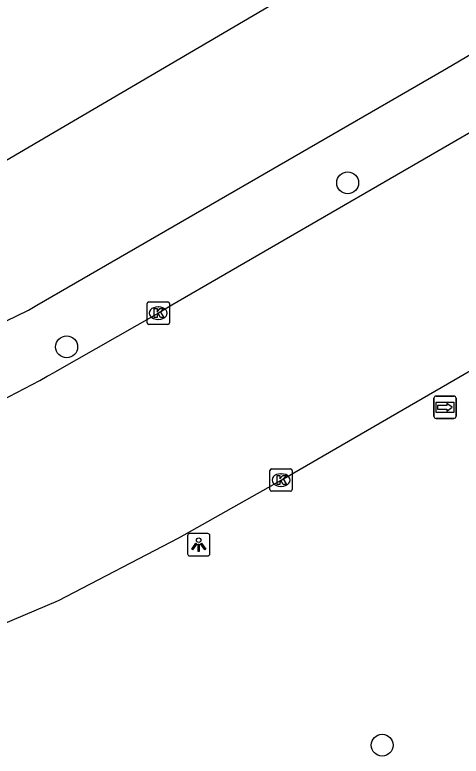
# Model space of a CAD drawing. Extents: x 157692 to 159670, y 381454 to 383289.
# Drawn here: x 159116.93 to 159136.85, y 382229.88 to 382262.95 of the extents above; entities that cross this region are included whole.
import ezdxf

# ---------------------------------------------------------------- set-up
doc = ezdxf.new("R2010")
doc.units = 0
for name, color, linetype in [('IMGEO_Boom', 7, 'Continuous'), ('IMGEO_Kolk', 7, 'Continuous'), ('IMGEO_Lichtpunt', 7, 'Continuous'), ('IMGEO_Pand', 7, 'Continuous'), ('IMGEO_Rijbaan_lokaal_open', 7, 'Continuous'), ('IMGEO_Voetpad_open', 7, 'Continuous'), ('IMGEO_Wegwijzer', 7, 'Continuous')]:
    doc.layers.add(name, color=color, linetype=linetype)

msp = doc.modelspace()

# ---------------------------------------------------------------- linework, layer by layer
at = {"layer": 'IMGEO_Boom'}
for centre in [(159131.786, 382255.456), (159119.24, 382248.14), (159133.326, 382230.374)]:
    msp.add_circle(centre, 0.489, dxfattribs=at)
at = {"layer": 'IMGEO_Kolk'}
for p, q in [((159122.832, 382249.22), (159122.832, 382250.072)), ((159122.907, 382250.146), (159123.759, 382250.146)), ((159123.32, 382249.926), (159123.345, 382249.926)), ((159123.833, 382250.072), (159123.833, 382249.22)), ((159123.343, 382249.366), (159123.318, 382249.366)), ((159123.759, 382249.146), (159122.907, 382249.146)), ((159128.387, 382242.7), (159129.239, 382242.7)), ((159128.312, 382241.774), (159128.312, 382242.626)), ((159128.8, 382242.48), (159128.825, 382242.48)), ((159129.313, 382242.626), (159129.313, 382241.774)), ((159129.239, 382241.7), (159128.387, 382241.7)), ((159128.823, 382241.92), (159128.798, 382241.92))]:
    msp.add_line(p, q, dxfattribs=at)
for points in [[(159122.832, 382249.22), (159122.832, 382250.072)], [(159122.907, 382250.146), (159123.759, 382250.146)], [(159123.833, 382250.072), (159123.833, 382249.22)], [(159123.153, 382249.846), (159123.276, 382249.846), (159123.276, 382249.695), (159123.406, 382249.846), (159123.57, 382249.846), (159123.424, 382249.695), (159123.577, 382249.446), (159123.425, 382249.446), (159123.34, 382249.61), (159123.276, 382249.543), (159123.276, 382249.446), (159123.153, 382249.446), (159123.153, 382249.846)], [(159123.759, 382249.146), (159122.907, 382249.146)], [(159128.387, 382242.7), (159129.239, 382242.7)], [(159128.312, 382241.774), (159128.312, 382242.626)], [(159128.633, 382242.4), (159128.756, 382242.4), (159128.756, 382242.249), (159128.886, 382242.4), (159129.05, 382242.4), (159128.904, 382242.249), (159129.057, 382242), (159128.905, 382242), (159128.82, 382242.164), (159128.756, 382242.097), (159128.756, 382242), (159128.633, 382242), (159128.633, 382242.4)], [(159129.313, 382242.626), (159129.313, 382241.774)], [(159129.239, 382241.7), (159128.387, 382241.7)]]:
    msp.add_lwpolyline(points, dxfattribs=at)
for centre, start, end in [((159122.909, 382250.07), 91.552, 178.448), ((159122.909, 382250.07), 91.552, 178.448), ((159123.757, 382250.07), 1.552, 88.448), ((159123.757, 382250.07), 1.552, 88.448), ((159122.909, 382249.222), 181.552, 268.448), ((159122.909, 382249.222), 181.552, 268.448), ((159123.757, 382249.222), 271.552, 358.448), ((159123.757, 382249.222), 271.552, 358.448), ((159128.389, 382242.624), 91.552, 178.448), ((159128.389, 382242.624), 91.552, 178.448), ((159129.237, 382242.624), 1.552, 88.448), ((159129.237, 382242.624), 1.552, 88.448), ((159128.389, 382241.776), 181.552, 268.448), ((159128.389, 382241.776), 181.552, 268.448), ((159129.237, 382241.776), 271.552, 358.448), ((159129.237, 382241.776), 271.552, 358.448)]:
    msp.add_arc(centre, 0.0765, start, end, dxfattribs=at)
for centre, major_axis, ratio, start_param, end_param in [((159123.319, 382249.646), (-0.387, 0.002), 0.722429, 4.712389, 7.853982), ((159123.344, 382249.646), (-0.39, 0.002), 0.717154, 1.570796, 4.712389), ((159128.799, 382242.2), (-0.387, 0.002), 0.722429, 4.712389, 7.853982), ((159128.824, 382242.2), (-0.39, 0.002), 0.717154, 1.570796, 4.712389)]:
    msp.add_ellipse(centre, major_axis=major_axis, ratio=ratio, start_param=start_param, end_param=end_param, dxfattribs=at)
at = {"layer": 'IMGEO_Lichtpunt'}
for p, q in [((159124.637, 382239.719), (159124.637, 382238.912)), ((159124.637, 382239.719), (159124.637, 382238.912)), ((159125.539, 382239.814), (159124.731, 382239.814)), ((159125.539, 382239.814), (159124.731, 382239.814)), ((159125.633, 382238.912), (159125.633, 382239.719)), ((159125.633, 382238.912), (159125.633, 382239.719)), ((159124.731, 382238.818), (159125.539, 382238.818)), ((159124.731, 382238.818), (159125.539, 382238.818))]:
    msp.add_line(p, q, dxfattribs=at)
for points in [[(159125.011, 382239.383), (159125.05, 382239.355), (159124.862, 382239.093), (159124.824, 382239.12), (159125.011, 382239.383)], [(159125.223, 382239.355), (159125.261, 382239.382), (159125.448, 382239.12), (159125.409, 382239.092), (159125.223, 382239.355)], [(159125.113, 382239.335), (159125.16, 382239.335), (159125.16, 382239.013), (159125.113, 382239.013), (159125.113, 382239.335)]]:
    msp.add_lwpolyline(points, dxfattribs=at)
msp.add_circle((159125.136, 382239.517), 0.0994, dxfattribs=at)
for centre, start, end in [((159124.731, 382239.719), 90, 180), ((159124.731, 382239.719), 90, 180), ((159125.539, 382239.719), 0, 90), ((159125.539, 382239.719), 0, 90), ((159124.731, 382238.912), 180, 270), ((159124.731, 382238.912), 180, 270), ((159125.539, 382238.912), 270, 0), ((159125.539, 382238.912), 270, 360)]:
    msp.add_arc(centre, 0.0946, start, end, dxfattribs=at)
at = {"layer": 'IMGEO_Pand'}
msp.add_lwpolyline([(159037.037, 382330.336), (159081.152, 382356.17), (159085.466, 382358.697), (159113.824, 382310.271), (159101.565, 382303.091), (159101.19, 382302.872), (159105.694, 382295.18), (159102.438, 382293.274), (159113.985, 382273.555), (159117.616, 382275.681), (159122.053, 382278.279), (159130.158, 382264.437), (159114.535, 382255.282)], dxfattribs=at)
at = {"layer": 'IMGEO_Rijbaan_lokaal_open'}
for points in [[(159139.952, 382259.287), (159138.138, 382258.213), (159123.944, 382250), (159123.335, 382249.646), (159118.714, 382247.02)], [(159102.099, 382231.166), (159103.206, 382231.412), (159105.469, 382231.973), (159106.133, 382232.138), (159109.234, 382233.062), (159109.988, 382233.33), (159114.242, 382234.86), (159118.877, 382236.833), (159124.251, 382239.623), (159128.812, 382242.2), (159138.399, 382247.747)]]:
    msp.add_lwpolyline(points, dxfattribs=at)
msp.add_arc((159090.763, 382296.315), 56.668, 287.0992, 299.5538, dxfattribs=at)
at = {"layer": 'IMGEO_Voetpad_open'}
msp.add_lwpolyline([(159101.623, 382243.557), (159105.307, 382244.616), (159109.064, 382245.98), (159116.014, 382250), (159116.529, 382249.284), (159117.534, 382249.781), (159117.912, 382250), (159136.197, 382260.552), (159140.266, 382262.951)], dxfattribs=at)
at = {"layer": 'IMGEO_Wegwijzer'}
for p, q in [((159135.632, 382245.046), (159135.632, 382245.846)), ((159135.632, 382245.846), (159135.632, 382245.046)), ((159135.732, 382245.946), (159136.522, 382245.946)), ((159136.522, 382245.946), (159135.732, 382245.946)), ((159136.622, 382245.846), (159136.622, 382245.046)), ((159136.622, 382245.046), (159136.622, 382245.846)), ((159136.522, 382244.946), (159135.732, 382244.946)), ((159135.732, 382244.946), (159136.522, 382244.946))]:
    msp.add_line(p, q, dxfattribs=at)
for points in [[(159135.733, 382245.678), (159136.521, 382245.678), (159136.521, 382245.214), (159135.733, 382245.214), (159135.733, 382245.678)], [(159135.798, 382245.53), (159135.798, 382245.446), (159135.798, 382245.362), (159136.209, 382245.362), (159136.209, 382245.279), (159136.456, 382245.446), (159136.209, 382245.613), (159136.209, 382245.53), (159135.798, 382245.53)]]:
    msp.add_lwpolyline(points, dxfattribs=at)
for centre, start, end in [((159135.732, 382245.846), 90, 180), ((159135.732, 382245.846), 90, 180), ((159136.522, 382245.846), 0, 90), ((159136.522, 382245.846), 360, 90), ((159135.732, 382245.046), 180, 270), ((159135.732, 382245.046), 180, 270), ((159136.522, 382245.046), 270, 0), ((159136.522, 382245.046), 270, 0)]:
    msp.add_arc(centre, 0.1, start, end, dxfattribs=at)

doc.saveas('drawing.dxf')
